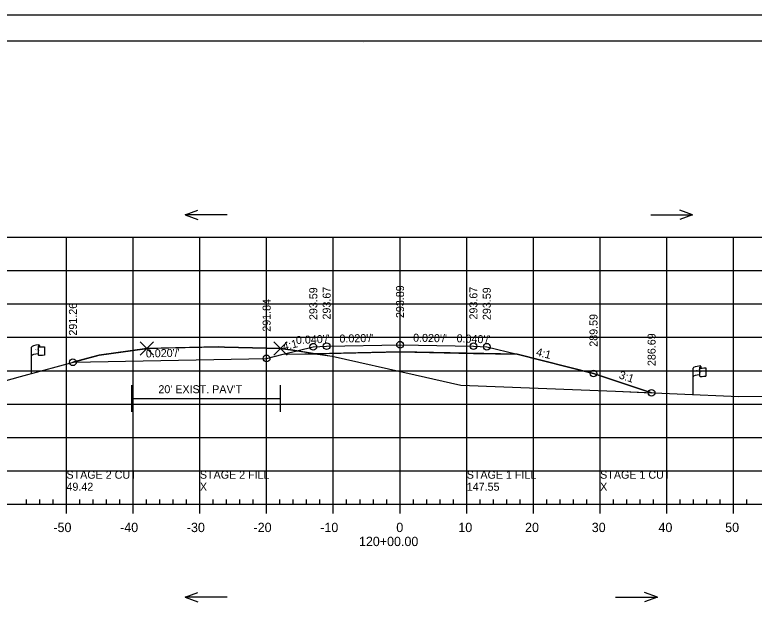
# Model space of a CAD drawing. Extents: x 1370843 to 1371177, y 380307 to 382654.
# Drawn here: x 1370956 to 1371066.8, y 381922.9 to 382014.2 of the extents above; entities that cross this region are included whole.
import ezdxf

# ---------------------------------------------------------------- set-up
doc = ezdxf.new("R2010")
doc.units = 0
for name, color, linetype in [('R_Alt Surface', 7, 'Continuous'), ('R_Axis', 7, 'Continuous'), ('R_Axis Annot', 7, 'Continuous'), ('R_Border', 7, 'Continuous'), ('R_Exist Surface', 7, 'Continuous'), ('R_Exist Surface Annot', 7, 'Continuous'), ('R_Fin Surface', 7, 'Continuous'), ('R_Fin Surface Annot', 7, 'Continuous'), ('R_Grid', 7, 'Continuous'), ('R_No Plot', 7, 'Continuous'), ('R_ROW', 7, 'Continuous'), ('R_Water Annot', 7, 'Continuous')]:
    doc.layers.add(name, color=color, linetype=linetype)

msp = doc.modelspace()

# ---------------------------------------------------------------- linework, layer by layer
at = {"layer": 'R_Alt Surface'}
msp.add_lwpolyline([(1370996.17, 381963.27), (1371002.71, 381963.4), (1371013.71, 381963.62), (1371024.71, 381963.4), (1371031.25, 381963.27)], dxfattribs=at)
at = {"layer": 'R_Axis'}
for p, q in [((1370957.71, 381940.81), (1370957.71, 381941.51)), ((1370959.71, 381940.81), (1370959.71, 381941.51)), ((1370961.71, 381940.81), (1370961.71, 381941.51)), ((1370965.71, 381940.81), (1370965.71, 381941.51)), ((1370967.71, 381940.81), (1370967.71, 381941.51)), ((1370969.71, 381940.81), (1370969.71, 381941.51)), ((1370971.71, 381940.81), (1370971.71, 381941.51)), ((1370975.71, 381940.81), (1370975.71, 381941.51)), ((1370977.71, 381940.81), (1370977.71, 381941.51)), ((1370979.71, 381940.81), (1370979.71, 381941.51)), ((1370981.71, 381940.81), (1370981.71, 381941.51)), ((1370985.71, 381940.81), (1370985.71, 381941.51)), ((1370987.71, 381940.81), (1370987.71, 381941.51)), ((1370989.71, 381940.81), (1370989.71, 381941.51)), ((1370991.71, 381940.81), (1370991.71, 381941.51)), ((1370995.71, 381940.81), (1370995.71, 381941.51)), ((1370997.71, 381940.81), (1370997.71, 381941.51)), ((1370999.71, 381940.81), (1370999.71, 381941.51)), ((1371001.71, 381940.81), (1371001.71, 381941.51)), ((1371005.71, 381940.81), (1371005.71, 381941.51)), ((1371007.71, 381940.81), (1371007.71, 381941.51)), ((1371009.71, 381940.81), (1371009.71, 381941.51)), ((1371011.71, 381940.81), (1371011.71, 381941.51)), ((1371015.71, 381940.81), (1371015.71, 381941.51)), ((1371017.71, 381940.81), (1371017.71, 381941.51)), ((1371019.71, 381940.81), (1371019.71, 381941.51)), ((1371021.71, 381940.81), (1371021.71, 381941.51)), ((1371025.71, 381940.81), (1371025.71, 381941.51)), ((1371027.71, 381940.81), (1371027.71, 381941.51)), ((1371029.71, 381940.81), (1371029.71, 381941.51)), ((1371031.71, 381940.81), (1371031.71, 381941.51)), ((1371035.71, 381940.81), (1371035.71, 381941.51)), ((1371037.71, 381940.81), (1371037.71, 381941.51)), ((1371039.71, 381940.81), (1371039.71, 381941.51)), ((1371041.71, 381940.81), (1371041.71, 381941.51)), ((1371045.71, 381940.81), (1371045.71, 381941.51)), ((1371047.71, 381940.81), (1371047.71, 381941.51)), ((1371049.71, 381940.81), (1371049.71, 381941.51)), ((1371051.71, 381940.81), (1371051.71, 381941.51)), ((1371055.71, 381940.81), (1371055.71, 381941.51)), ((1371057.71, 381940.81), (1371057.71, 381941.51)), ((1371059.71, 381940.81), (1371059.71, 381941.51)), ((1371061.71, 381940.81), (1371061.71, 381941.51)), ((1371065.71, 381940.81), (1371065.71, 381941.51)), ((1370868.71, 381940.81), (1371158.71, 381940.81)), ((1370963.71, 381939.41), (1370963.71, 381940.81)), ((1370973.71, 381939.41), (1370973.71, 381940.81)), ((1370983.71, 381939.41), (1370983.71, 381940.81)), ((1370993.71, 381939.41), (1370993.71, 381940.81)), ((1371003.71, 381939.41), (1371003.71, 381940.81)), ((1371013.71, 381939.41), (1371013.71, 381940.81)), ((1371023.71, 381939.41), (1371023.71, 381940.81)), ((1371033.71, 381939.41), (1371033.71, 381940.81)), ((1371043.71, 381939.41), (1371043.71, 381940.81)), ((1371053.71, 381939.41), (1371053.71, 381940.81)), ((1371063.71, 381939.41), (1371063.71, 381940.81))]:
    msp.add_line(p, q, dxfattribs=at)
at = {"layer": 'R_Border'}
for p, q in [((1370855.71, 382010.27), (1371171.89, 382010.27)), ((1371008.23, 382010.01), (1371008.23, 382010.01)), ((1371008.23, 382010.01), (1371008.23, 382010.01))]:
    msp.add_line(p, q, dxfattribs=at)
at = {"layer": 'R_Exist Surface'}
msp.add_lwpolyline([(1370893.64, 381956.7), (1370894.96, 381956.64), (1370896.69, 381956.55), (1370899.08, 381956.43), (1370903.7, 381956.14), (1370914.26, 381955.67), (1370937.35, 381956.29), (1370947.82, 381957.44), (1370956.83, 381959.95), (1370968.62, 381963.14), (1370975.46, 381964.11), (1370975.76, 381964.15), (1370979.05, 381964.22), (1370986.46, 381964.38), (1370987.42, 381964.36), (1370995.77, 381964.15), (1370997.65, 381963.87), (1371003.52, 381962.98), (1371015.98, 381960.2), (1371022.82, 381958.66), (1371046, 381957.73), (1371064.49, 381956.94), (1371069.83, 381956.99)], dxfattribs=at)
at = {"layer": 'R_Exist Surface Annot'}
for p, q in [((1370973.49, 381954.63), (1370973.49, 381958.63)), ((1370995.77, 381954.63), (1370995.77, 381958.63)), ((1370973.49, 381956.63), (1370995.77, 381956.63))]:
    msp.add_line(p, q, dxfattribs=at)
at = {"layer": 'R_Fin Surface'}
msp.add_lwpolyline([(1370964.68, 381962.07), (1370993.7, 381962.65), (1370993.71, 381962.65), (1370996.17, 381963.27), (1371000.71, 381964.4), (1371002.71, 381964.48), (1371013.71, 381964.7), (1371024.71, 381964.48), (1371026.71, 381964.4), (1371031.25, 381963.27), (1371042.71, 381960.4), (1371051.42, 381957.5)], dxfattribs=at)
at = {"layer": 'R_Grid'}
for p, q in [((1370868.71, 381980.81), (1371158.71, 381980.81)), ((1370963.71, 381940.81), (1370963.71, 381980.81)), ((1370973.71, 381940.81), (1370973.71, 381980.81)), ((1370983.71, 381940.81), (1370983.71, 381980.81)), ((1370993.71, 381940.81), (1370993.71, 381980.81)), ((1371003.71, 381940.81), (1371003.71, 381980.81)), ((1371013.71, 381940.81), (1371013.71, 381980.81)), ((1371023.71, 381940.81), (1371023.71, 381980.81)), ((1371033.71, 381940.81), (1371033.71, 381980.81)), ((1371043.71, 381940.81), (1371043.71, 381980.81)), ((1371053.71, 381940.81), (1371053.71, 381980.81)), ((1371063.71, 381940.81), (1371063.71, 381980.81)), ((1370868.71, 381975.81), (1371158.71, 381975.81)), ((1370868.71, 381970.81), (1371158.71, 381970.81)), ((1370868.71, 381965.81), (1371158.71, 381965.81)), ((1370868.71, 381960.81), (1371158.71, 381960.81)), ((1370868.71, 381955.81), (1371158.71, 381955.81)), ((1370868.71, 381950.81), (1371158.71, 381950.81)), ((1370868.71, 381945.81), (1371158.71, 381945.81)), ((1370868.71, 381940.81), (1371158.71, 381940.81))]:
    msp.add_line(p, q, dxfattribs=at)
at = {"layer": 'R_No Plot'}
msp.add_line((1370843.31, 382014.17), (1371176.64, 382014.17), dxfattribs=at)
for points in [[(1370843.3, 382014.17), (1371176.64, 382014.17), (1371176.64, 381800.83), (1370843.3, 381800.83)], [(1371089.63, 382010.27), (1371089.63, 382000.39), (1371125.36, 382000.39), (1371125.36, 381997.47), (1371148.56, 381997.47), (1371148.56, 381973.14), (1371171.89, 381973.14), (1371171.89, 381804.81), (1370855.71, 381804.81), (1370855.71, 382010.27)], [(1371001, 381963.36), (1370997.65, 381963.87), (1370995.77, 381964.15), (1370987.42, 381964.36), (1370986.46, 381964.38), (1370975.76, 381964.15), (1370968.62, 381963.14), (1370964.68, 381962.07), (1370993.71, 381962.65), (1370996.17, 381963.27)], [(1371001, 381963.36), (1371003.52, 381962.98), (1371015.98, 381960.2), (1371022.82, 381958.66), (1371046, 381957.73), (1371051.42, 381957.5), (1371042.71, 381960.4), (1371031.25, 381963.27), (1371013.71, 381963.62)]]:
    msp.add_lwpolyline(points, close=True, dxfattribs=at)
for points in [[(1370975.76, 381964.15), (1370974.76, 381965.15), (1370975.76, 381964.15), (1370974.76, 381963.15), (1370975.76, 381964.15), (1370976.76, 381963.15), (1370975.76, 381964.15), (1370976.76, 381965.15)], [(1370995.77, 381964.15), (1370994.77, 381965.15), (1370995.77, 381964.15), (1370994.77, 381963.15), (1370995.77, 381964.15), (1370996.77, 381963.15), (1370995.77, 381964.15), (1370996.77, 381965.15)]]:
    msp.add_lwpolyline(points, dxfattribs=at)
for centre in [(1371000.71, 381964.4), (1371002.71, 381964.48), (1371013.71, 381964.7), (1371024.71, 381964.48), (1371026.71, 381964.4), (1370964.68, 381962.07), (1370993.71, 381962.65), (1371042.71, 381960.4), (1371051.42, 381957.5)]:
    msp.add_circle(centre, 0.5, dxfattribs=at)
at = {"layer": 'R_ROW'}
for p, q in [((1370959.65, 381964.6), (1370959.65, 381964.36)), ((1370958.49, 381960.4), (1370958.49, 381964.35)), ((1370959.48, 381964.44), (1370959.48, 381964.43)), ((1370959.48, 381964.43), (1370959.48, 381963.2)), ((1370960.42, 381964.4), (1370960.42, 381963.16)), ((1371057.63, 381957.23), (1371057.63, 381961.18)), ((1371058.62, 381961.28), (1371058.62, 381961.27)), ((1371058.62, 381961.27), (1371058.62, 381960.04)), ((1371058.79, 381961.44), (1371058.79, 381961.2)), ((1371059.56, 381961.24), (1371059.56, 381960))]:
    msp.add_line(p, q, dxfattribs=at)
for centre, radius, start, end in [((1370959.56, 381964.44), 0.078, 88.6458, 274.2828), ((1370959.57, 381964.6), 0.0783, 263.0712, 93.9564), ((1370959.56, 381963.2), 0.0783, 180, 273.9564), ((1371058.7, 381961.28), 0.078, 88.6458, 274.2828), ((1371058.71, 381961.44), 0.0783, 263.0712, 93.9564), ((1371058.7, 381960.04), 0.0783, 180, 273.9564)]:
    msp.add_arc(centre, radius, start, end, dxfattribs=at)
for centre, major_axis, ratio, start_param, end_param in [((1370960.07, 381964.39), (-1.58, -0.04), 0.19887, 5.030368, 6.283185), ((1370960.06, 381963.07), (-1.58, -0.04), 0.19887, 5.083035, 6.194897), ((1370960.78, 381964.51), (-1.23, -0.13), 0.052933, 0.159456, 1.268315), ((1370960.78, 381963.27), (-1.23, -0.13), 0.052933, 0.159456, 1.268315), ((1371059.21, 381961.23), (-1.58, -0.04), 0.19887, 5.030368, 6.283185), ((1371059.92, 381961.34), (-1.23, -0.13), 0.052933, 0.159456, 1.268315), ((1371059.2, 381959.91), (-1.58, -0.04), 0.19887, 5.083035, 6.194897), ((1371059.92, 381960.1), (-1.23, -0.13), 0.052933, 0.159456, 1.268315)]:
    msp.add_ellipse(centre, major_axis=major_axis, ratio=ratio, start_param=start_param, end_param=end_param, dxfattribs=at)
at = {"layer": 'R_Water Annot'}
for p, q in [((1370981.5, 381984.16), (1370983.42, 381984.86)), ((1371057.57, 381984.16), (1371055.64, 381984.86)), ((1370987.78, 381984.16), (1370981.5, 381984.16)), ((1370981.5, 381984.16), (1370983.42, 381983.46)), ((1371051.28, 381984.16), (1371057.57, 381984.16)), ((1371057.57, 381984.16), (1371055.64, 381983.46)), ((1370981.5, 381926.87), (1370983.42, 381927.57)), ((1370987.78, 381926.87), (1370981.5, 381926.87)), ((1370981.5, 381926.87), (1370983.42, 381926.17)), ((1371046, 381926.87), (1371052.29, 381926.87)), ((1371052.29, 381926.87), (1371050.36, 381927.57)), ((1371052.29, 381926.87), (1371050.36, 381926.17))]:
    msp.add_line(p, q, dxfattribs=at)

# ---------------------------------------------------------------- texts
at = {"layer": 'R_Axis Annot'}
for s, p in [('-50', (1370961.75, 381936.61)), ('-40', (1370971.75, 381936.61)), ('-30', (1370981.75, 381936.61)), ('-20', (1370991.75, 381936.61)), ('-10', (1371001.75, 381936.61)), ('0', (1371013.15, 381936.61)), ('10', (1371022.45, 381936.61)), ('20', (1371032.45, 381936.61)), ('30', (1371042.45, 381936.61)), ('40', (1371052.45, 381936.61)), ('50', (1371062.45, 381936.61)), ('120+00.00', (1371007.55, 381934.51))]:
    msp.add_text(s, height=1.4, dxfattribs=at).set_placement(p)
at = {"layer": 'R_Exist Surface Annot'}
msp.add_text("20' EXIST. PAV'T", height=1.2, dxfattribs=at).set_placement((1370977.49, 381957.43))
at = {"layer": 'R_Fin Surface Annot'}
for s, rotation, p in [('293.89', 90, (1371014.31, 381968.7)), ('293.59', 90, (1371001.31, 381968.4)), ('293.67', 90, (1371003.31, 381968.48)), ('293.67', 90, (1371025.31, 381968.48)), ('293.59', 90, (1371027.31, 381968.4)), ('291.84', 90, (1370994.31, 381966.65)), ('291.26', 90, (1370965.28, 381966.07)), ('289.59', 90, (1371043.31, 381964.4)), ("0.040'/'", 2.2906, (1370998.13, 381964.8)), ("0.020'/'", 1.1458, (1371004.64, 381965.02)), ("0.020'/'", 358.8542, (1371015.66, 381965.16)), ("0.040'/'", 357.7094, (1371022.17, 381965.08)), ('286.69', 90, (1371052.02, 381961.5)), ('4:1', 14.0362, (1370996.28, 381963.81)), ("0.020'/'", 1.1458, (1370975.62, 381962.79)), ('4:1', 345.9638, (1371034.02, 381963.09)), ('3:1', 341.5651, (1371046.43, 381959.69))]:
    msp.add_text(s, height=1.2, rotation=rotation, dxfattribs=at).set_placement(p)
at = {"layer": 'R_No Plot'}
for s, p in [('STAGE 2 CUT', (1370963.71, 381944.61)), ('STAGE 2 FILL', (1370983.71, 381944.61)), ('STAGE 1 FILL', (1371023.71, 381944.61)), ('STAGE 1 CUT', (1371043.71, 381944.61)), ('49.42', (1370963.71, 381942.81)), ('X', (1370983.71, 381942.81)), ('147.55', (1371023.71, 381942.81)), ('X', (1371043.71, 381942.81))]:
    msp.add_text(s, height=1.2, dxfattribs=at).set_placement(p)
at = {"layer": 'R_ROW'}
for s, height, rotation, p in [('R ', 0.2, 9.9884, (1370959.01, 381963.85)), (' O', 0.2, 9.9884, (1370959.15, 381963.89)), ('W', 0.2, 351.1788, (1370959.48, 381963.72)), ('DWB 11-9-07', 0.001, 90, (1370959.65, 381964.36)), ('DWB 11-9-07', 0.001, 5.0717, (1370960.41, 381963.16)), ('DWB 11-9-07', 0.001, 90, (1371058.79, 381961.2)), ('DWB 11-9-07', 0.001, 90, (1370958.49, 381960.4)), ('R ', 0.2, 9.9884, (1371058.15, 381960.69)), (' O', 0.2, 9.9884, (1371058.29, 381960.73)), ('W', 0.2, 351.1788, (1371058.62, 381960.56)), ('DWB 11-9-07', 0.001, 5.0717, (1371059.55, 381960)), ('DWB 11-9-07', 0.001, 90, (1371057.63, 381957.23))]:
    msp.add_text(s, height=height, rotation=rotation, dxfattribs=at).set_placement(p)

doc.saveas('drawing.dxf')
